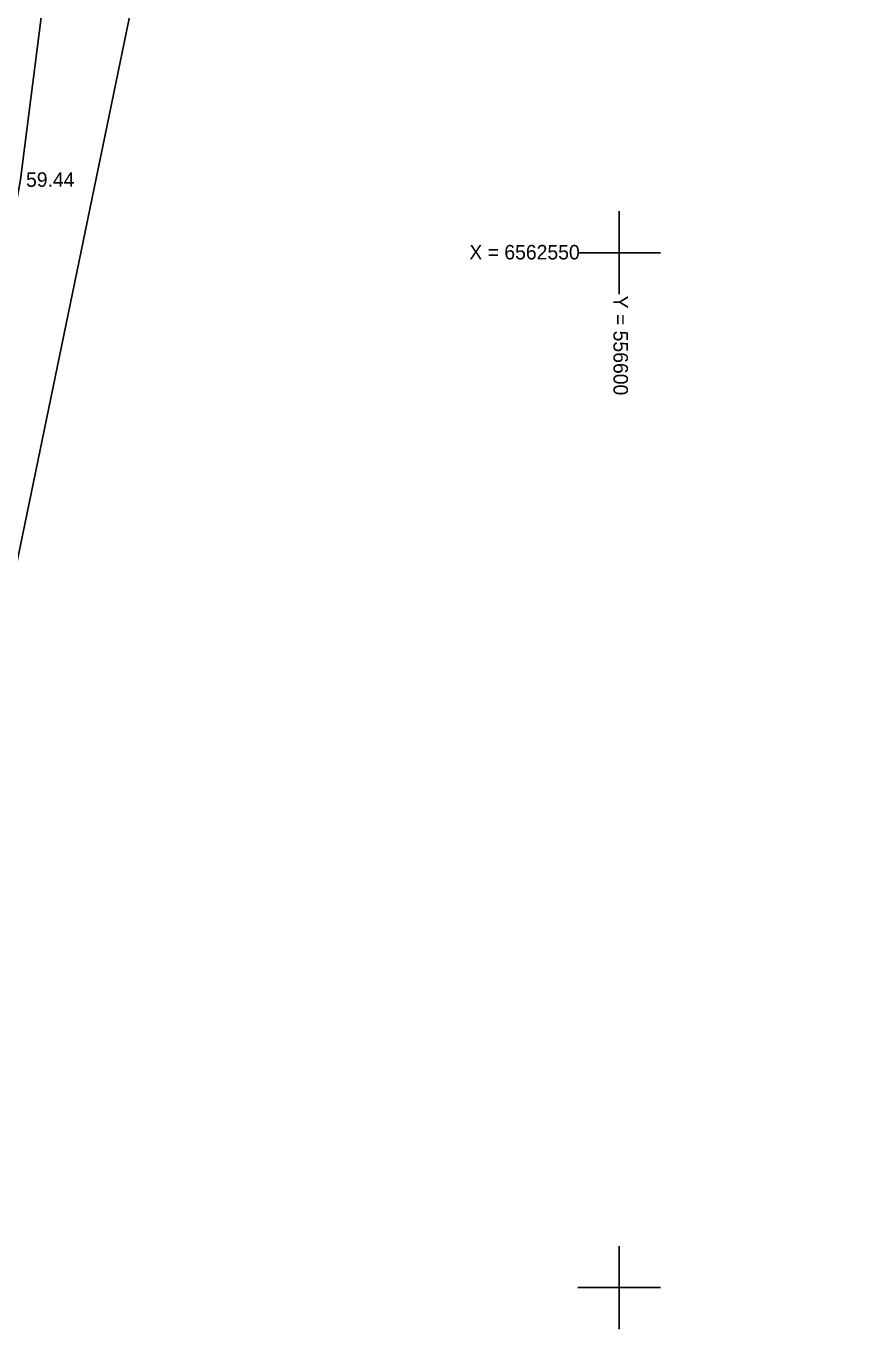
# Model space of a CAD drawing. Extents: x 551623 to 559850, y 6561220 to 6567135.
# Drawn here: x 556571.3 to 556610.9, y 6562497.9 to 6562560.9 of the extents above; entities that cross this region are included whole.
import ezdxf

# ---------------------------------------------------------------- set-up
doc = ezdxf.new("R2010")
doc.units = 0
for name, color, linetype in [('MOOTKORG-EH2000', 7, 'Continuous'), ('MOOTPIIR', 7, 'Continuous'), ('PIIR', 7, 'Continuous'), ('TEE', 7, 'Continuous'), ('VORK', 7, 'Continuous')]:
    doc.layers.add(name, color=color, linetype=linetype)

msp = doc.modelspace()

# ---------------------------------------------------------------- linework, layer by layer
at = {"layer": 'MOOTPIIR'}
msp.add_lwpolyline([(556556.888, 6562482.698), (556561.272, 6562503.736), (556564.4, 6562519.072), (556568.187, 6562537.349), (556571.081, 6562553.531), (556572.069, 6562561.354), (556574.404, 6562572.858), (556576.101, 6562580.855), (556579.421, 6562594.083), (556583.237, 6562611.088), (556584.29, 6562616.041), (556587.083, 6562629.028), (556588.849, 6562637.213), (556592.933, 6562656.038), (556598.687, 6562681.695), (556602.285, 6562698.066), (556604.36, 6562708.434), (556605.991, 6562717.328), (556608.762, 6562730.722), (556610.742, 6562740.429), (556615.494, 6562765.342), (556618.725, 6562784.886)], dxfattribs=at)
at = {"layer": 'PIIR'}
msp.add_lwpolyline([(556710.03, 6562313.25), (556617.42, 6562320.13), (556533.07, 6562326.41), (556527.9, 6562326.79), (556528.51, 6562329.75), (556582.07, 6562589.19), (556598.38, 6562665.28), (556613.6, 6562737.05), (556599.77, 6562739.31), (556564.04, 6562745.3), (556527.58, 6562751.46), (556484.67, 6562758.65), (556443.66, 6562765.51), (556431.83, 6562767.5), (556389.83, 6562774.53)], dxfattribs=at)
msp.add_lwpolyline([(556599.77, 6562739.31), (556613.6, 6562737.05), (556598.38, 6562665.28), (556582.07, 6562589.19), (556528.51, 6562329.75), (556527.9, 6562326.79), (556533.07, 6562326.41), (556532.21, 6562322.88), (556529.17, 6562310.34), (556520.17, 6562273.55), (556523.22, 6562261.92), (556489.06, 6562281.04), (556502.86, 6562283.59), (556510.45, 6562310.26), (556519.14, 6562350.21), (556529.77, 6562402.46), (556539.62, 6562450.85), (556543.81, 6562471.43), (556552.64, 6562513.89), (556561.6, 6562556.55), (556566.59, 6562580.45), (556577.04, 6562630.35), (556588.43, 6562685.07), (556593.96, 6562711.51)], close=True, dxfattribs=at)
at = {"layer": 'TEE'}
msp.add_lwpolyline([(556556.888, 6562482.698), (556561.272, 6562503.736), (556564.4, 6562519.072), (556568.187, 6562537.349), (556571.081, 6562553.531), (556572.069, 6562561.354), (556574.404, 6562572.858), (556576.101, 6562580.855), (556579.421, 6562594.083), (556583.237, 6562611.088), (556584.29, 6562616.041), (556587.083, 6562629.028), (556588.849, 6562637.213), (556592.933, 6562656.038), (556598.687, 6562681.695), (556602.285, 6562698.066), (556604.36, 6562708.434), (556605.991, 6562717.328), (556608.762, 6562730.722), (556610.742, 6562740.429)], dxfattribs=at)
at = {"layer": 'VORK'}
for p, q in [((556600, 6562552), (556600, 6562548)), ((556598, 6562550), (556602, 6562550)), ((556600, 6562502), (556600, 6562498)), ((556598, 6562500), (556602, 6562500))]:
    msp.add_line(p, q, dxfattribs=at)

# ---------------------------------------------------------------- texts
at = {"layer": 'MOOTKORG-EH2000'}
msp.add_text(' 59.44', height=0.7, dxfattribs=at).set_placement((556571.081, 6562553.181))
at = {"layer": 'VORK'}
msp.add_text('X = 6562550', height=0.7, dxfattribs=at).set_placement((556592.764, 6562549.674))
msp.add_text('Y = 556600 ', height=0.7, rotation=270, dxfattribs=at).set_placement((556599.729, 6562547.924))

doc.saveas('drawing.dxf')
